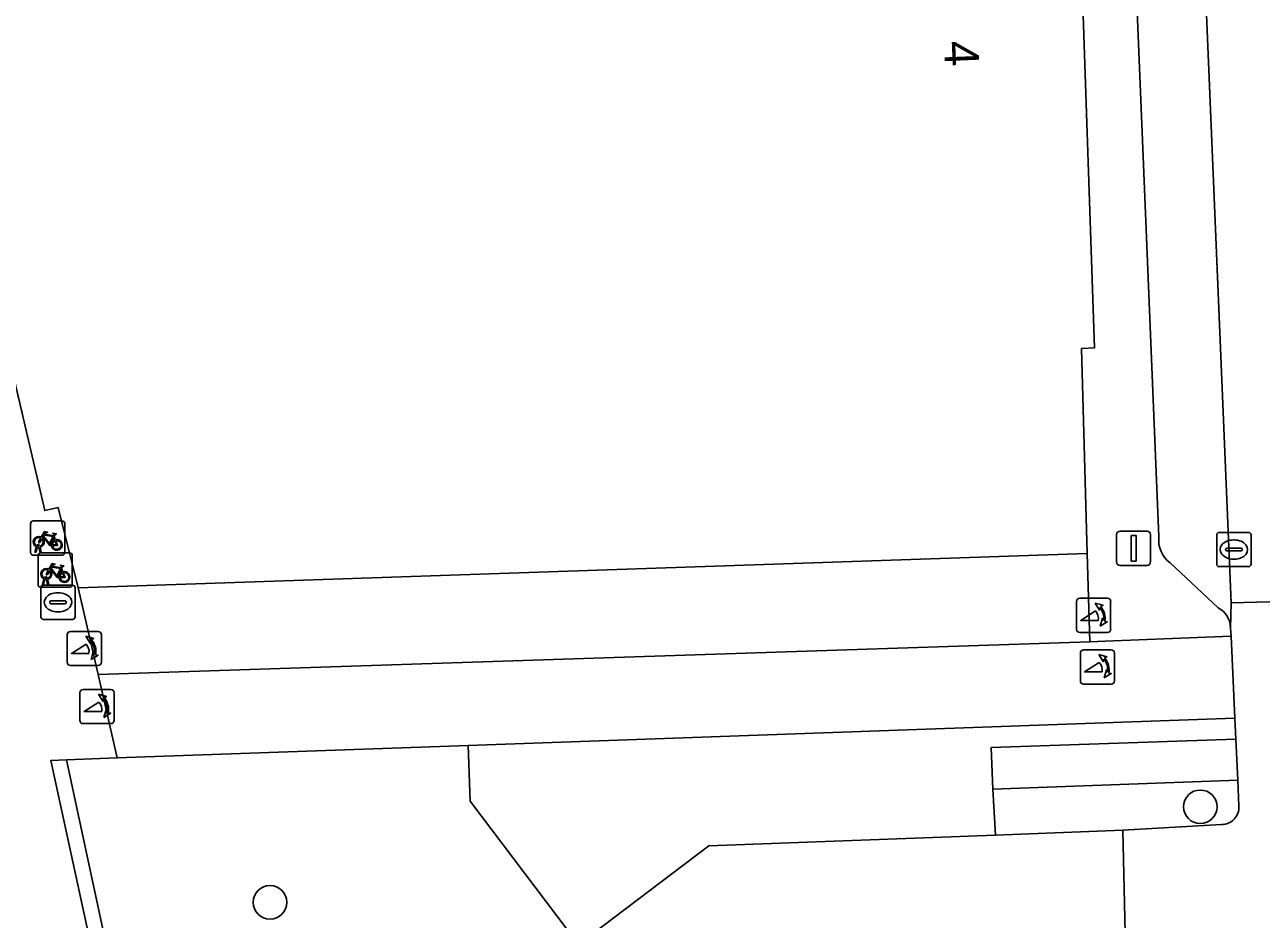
# Model space of a CAD drawing. Extents: x 160554 to 161248, y 385329 to 386506.
# Drawn here: x 160667.22 to 160703.3, y 386225.12 to 386251.22 of the extents above; entities that cross this region are included whole.
import ezdxf

# ---------------------------------------------------------------- set-up
doc = ezdxf.new("R2010")
doc.units = 0
for name, color, linetype in [('IMGEO_Boom', 7, 'Continuous'), ('IMGEO_Fietsenrek', 7, 'Continuous'), ('IMGEO_Groenvoorziening', 7, 'Continuous'), ('IMGEO_Hek', 7, 'Continuous'), ('IMGEO_Kolk', 7, 'Continuous'), ('IMGEO_Lichtmast', 7, 'Continuous'), ('IMGEO_Pand', 7, 'Continuous'), ('IMGEO_Pand_nummerreeks', 7, 'Continuous'), ('IMGEO_Parkeervlak_open', 7, 'Continuous'), ('IMGEO_Poller', 7, 'Continuous'), ('IMGEO_Rijbaan_lokaal_open', 7, 'Continuous'), ('IMGEO_Voetpad_open', 7, 'Continuous')]:
    doc.layers.add(name, color=color, linetype=linetype)

msp = doc.modelspace()

# ---------------------------------------------------------------- linework, layer by layer
at = {"layer": 'IMGEO_Boom'}
for centre in [(160701.517, 386228.404), (160674.379, 386225.617)]:
    msp.add_circle(centre, 0.489, dxfattribs=at)
at = {"layer": 'IMGEO_Fietsenrek'}
for p, q in [((160667.393, 386235.818), (160667.393, 386236.659)), ((160667.393, 386236.659), (160667.393, 386235.818)), ((160667.468, 386236.743), (160668.309, 386236.743)), ((160668.309, 386236.743), (160667.468, 386236.743)), ((160668.393, 386236.668), (160668.393, 386235.827)), ((160668.393, 386235.827), (160668.393, 386236.668)), ((160668.08, 386236.292), (160668.116, 386236.197)), ((160668.318, 386235.743), (160667.477, 386235.743)), ((160667.477, 386235.743), (160668.318, 386235.743)), ((160667.52, 386235.827), (160667.559, 386235.987)), ((160667.554, 386235.827), (160667.52, 386235.827)), ((160667.589, 386235.975), (160667.554, 386235.827)), ((160667.612, 386234.883), (160667.612, 386235.724)), ((160667.612, 386235.724), (160667.612, 386234.883)), ((160667.631, 386235.999), (160667.63, 386236.003)), ((160667.672, 386235.827), (160667.638, 386235.969)), ((160667.662, 386236.01), (160667.663, 386236.003)), ((160667.67, 386235.973), (160667.705, 386235.827)), ((160667.705, 386235.827), (160667.672, 386235.827)), ((160667.687, 386235.808), (160668.528, 386235.808)), ((160668.528, 386235.808), (160667.687, 386235.808)), ((160668.612, 386235.733), (160668.612, 386234.892)), ((160668.612, 386234.892), (160668.612, 386235.733)), ((160668.299, 386235.357), (160668.335, 386235.262)), ((160667.739, 386234.892), (160667.778, 386235.052)), ((160667.808, 386235.04), (160667.773, 386234.892)), ((160667.85, 386235.064), (160667.849, 386235.068)), ((160667.891, 386234.892), (160667.857, 386235.034)), ((160667.881, 386235.075), (160667.882, 386235.068)), ((160667.889, 386235.038), (160667.924, 386234.892)), ((160668.537, 386234.808), (160667.696, 386234.808)), ((160667.696, 386234.808), (160668.537, 386234.808)), ((160667.773, 386234.892), (160667.739, 386234.892)), ((160667.924, 386234.892), (160667.891, 386234.892))]:
    msp.add_line(p, q, dxfattribs=at)
for points in [[(160667.706, 386236.269), (160667.801, 386236.433), (160667.887, 386236.419), (160667.889, 386236.41), (160667.833, 386236.399), (160667.806, 386236.354), (160668.062, 386236.313)], [(160667.727, 386236.217), (160667.675, 386236.127), (160667.635, 386236.102), (160667.636, 386236.149), (160667.691, 386236.243)], [(160668.002, 386236.025), (160667.952, 386236.025), (160667.761, 386236.276), (160667.742, 386236.244)], [(160668.049, 386236.288), (160667.792, 386236.329), (160667.775, 386236.3), (160667.942, 386236.08), (160668.049, 386236.288)], [(160668.097, 386236.19), (160668.067, 386236.267), (160667.958, 386236.049), (160668.001, 386236.049)], [(160668.031, 386236.049), (160668.151, 386236.048), (160668.107, 386236.162)], [(160668.127, 386236.169), (160668.182, 386236.024), (160668.032, 386236.024)], [(160668.062, 386236.313), (160668.087, 386236.362), (160668.081, 386236.366), (160668.058, 386236.37), (160668.046, 386236.377), (160668.045, 386236.38), (160668.047, 386236.385), (160668.142, 386236.37), (160668.144, 386236.36), (160668.134, 386236.347), (160668.122, 386236.341), (160668.108, 386236.347), (160668.08, 386236.292)], [(160667.946, 386235.282), (160667.894, 386235.192), (160667.854, 386235.167), (160667.855, 386235.214), (160667.91, 386235.308)], [(160667.925, 386235.334), (160668.02, 386235.498), (160668.106, 386235.484), (160668.108, 386235.475), (160668.052, 386235.464), (160668.025, 386235.419), (160668.281, 386235.378)], [(160668.221, 386235.09), (160668.171, 386235.09), (160667.98, 386235.341), (160667.961, 386235.309)], [(160668.268, 386235.353), (160668.011, 386235.394), (160667.994, 386235.365), (160668.161, 386235.145), (160668.268, 386235.353)], [(160668.316, 386235.255), (160668.286, 386235.332), (160668.177, 386235.114), (160668.22, 386235.114)], [(160668.281, 386235.378), (160668.306, 386235.427), (160668.3, 386235.431), (160668.277, 386235.435), (160668.265, 386235.442), (160668.264, 386235.445), (160668.266, 386235.45), (160668.361, 386235.435), (160668.363, 386235.425), (160668.353, 386235.412), (160668.341, 386235.406), (160668.327, 386235.412), (160668.299, 386235.357)], [(160668.25, 386235.114), (160668.37, 386235.113), (160668.326, 386235.227)], [(160668.346, 386235.234), (160668.401, 386235.089), (160668.251, 386235.089)]]:
    msp.add_lwpolyline(points, dxfattribs=at)
for centre, radius, start, end in [((160667.471, 386236.665), 0.0779, 92.4484, 184.2845), ((160667.471, 386236.665), 0.0779, 92.4484, 184.2845), ((160668.315, 386236.665), 0.0779, 2.4484, 94.2845), ((160668.315, 386236.665), 0.0779, 2.4484, 94.2845), ((160667.633, 386236.128), 0.159, 62.6766, 242.1369), ((160667.633, 386236.128), 0.129, 63.3192, 238.903), ((160667.613, 386235.999), 0.0499, 12.8025, 158.6934), ((160667.633, 386236.128), 0.129, 283.6043, 43.4302), ((160667.633, 386236.128), 0.159, 283.5766, 46.6042), ((160668.16, 386236.044), 0.159, 113.3408, 178.3217), ((160668.16, 386236.044), 0.159, 187.0065, 105.7708), ((160668.16, 386236.044), 0.129, 113.923, 177.9556), ((160668.16, 386236.044), 0.129, 188.6715, 104.5883), ((160667.471, 386235.821), 0.0779, 182.4484, 274.2845), ((160667.471, 386235.821), 0.0779, 182.4484, 274.2845), ((160667.633, 386236.128), 0.159, 253.9967, 271.7867), ((160667.613, 386235.999), 0.0174, 12.8025, 163.4502), ((160667.633, 386236.128), 0.129, 253.415, 269.0204), ((160667.69, 386235.73), 0.0779, 92.4484, 184.2845), ((160667.69, 386235.73), 0.0779, 92.4484, 184.2845), ((160668.315, 386235.821), 0.0779, 272.4484, 4.2845), ((160668.315, 386235.821), 0.0779, 272.4484, 4.2845), ((160668.534, 386235.73), 0.0779, 2.4484, 94.2845), ((160668.534, 386235.73), 0.0779, 2.4484, 94.2845), ((160667.852, 386235.193), 0.159, 62.6766, 242.1369), ((160667.852, 386235.193), 0.129, 63.3192, 238.903), ((160667.852, 386235.193), 0.159, 283.5766, 46.6042), ((160667.832, 386235.064), 0.0499, 12.8025, 158.6934), ((160667.852, 386235.193), 0.159, 253.9967, 271.7867), ((160667.832, 386235.064), 0.0174, 12.8025, 163.4502), ((160667.852, 386235.193), 0.129, 253.415, 269.0204), ((160667.852, 386235.193), 0.129, 283.6043, 43.4302), ((160668.379, 386235.109), 0.159, 113.3408, 178.3217), ((160668.379, 386235.109), 0.159, 187.0065, 105.7708), ((160668.379, 386235.109), 0.129, 113.923, 177.9556), ((160668.379, 386235.109), 0.129, 188.6715, 104.5883), ((160667.69, 386234.886), 0.0779, 182.4484, 274.2845), ((160667.69, 386234.886), 0.0779, 182.4484, 274.2845), ((160668.534, 386234.886), 0.0779, 272.4484, 4.2845), ((160668.534, 386234.886), 0.0779, 272.4484, 4.2845)]:
    msp.add_arc(centre, radius, start, end, dxfattribs=at)
at = {"layer": 'IMGEO_Groenvoorziening'}
msp.add_lwpolyline([(160681.198, 386222.804), (160683.381, 386224.39), (160680.218, 386228.572), (160680.16, 386230.191), (160669.925, 386229.827), (160668.443, 386229.774), (160682.065, 386166.311), (160689.096, 386160.719), (160688.938, 386165.211), (160684.87, 386165.106)], dxfattribs=at)
msp.add_lwpolyline([(160682.065, 386166.311), (160668.443, 386229.774), (160667.987, 386229.758), (160681.777, 386166.241)], close=True, dxfattribs=at)
at = {"layer": 'IMGEO_Hek'}
msp.add_lwpolyline([(160682.065, 386166.311), (160668.443, 386229.774)], dxfattribs=at)
at = {"layer": 'IMGEO_Kolk'}
for p, q in [((160702.073, 386236.409), (160702.925, 386236.409)), ((160701.998, 386235.483), (160701.998, 386236.335)), ((160702.486, 386236.189), (160702.511, 386236.189)), ((160702.999, 386236.335), (160702.999, 386235.483)), ((160702.257, 386235.903), (160702.257, 386235.915)), ((160702.695, 386235.866), (160702.297, 386235.866)), ((160702.3, 386235.952), (160702.698, 386235.952)), ((160702.741, 386235.915), (160702.741, 386235.903)), ((160702.925, 386235.409), (160702.073, 386235.409)), ((160702.509, 386235.629), (160702.484, 386235.629)), ((160667.694, 386233.944), (160667.694, 386234.796)), ((160667.769, 386234.87), (160668.621, 386234.87)), ((160668.182, 386234.65), (160668.207, 386234.65)), ((160668.695, 386234.796), (160668.695, 386233.944)), ((160667.953, 386234.364), (160667.953, 386234.376)), ((160668.391, 386234.327), (160667.993, 386234.327)), ((160667.996, 386234.413), (160668.394, 386234.413)), ((160668.437, 386234.376), (160668.437, 386234.364)), ((160668.621, 386233.87), (160667.769, 386233.87)), ((160668.205, 386234.09), (160668.18, 386234.09))]:
    msp.add_line(p, q, dxfattribs=at)
for points in [[(160702.073, 386236.409), (160702.925, 386236.409)], [(160701.998, 386235.483), (160701.998, 386236.335)], [(160702.999, 386236.335), (160702.999, 386235.483)], [(160702.925, 386235.409), (160702.073, 386235.409)], [(160667.694, 386233.944), (160667.694, 386234.796)], [(160667.769, 386234.87), (160668.621, 386234.87)], [(160668.695, 386234.796), (160668.695, 386233.944)], [(160668.621, 386233.87), (160667.769, 386233.87)]]:
    msp.add_lwpolyline(points, dxfattribs=at)
for centre, radius, start, end in [((160702.075, 386236.333), 0.0765, 91.552, 178.448), ((160702.075, 386236.333), 0.0765, 91.552, 178.448), ((160702.923, 386236.333), 0.0765, 1.552, 88.448), ((160702.923, 386236.333), 0.0765, 1.552, 88.448), ((160702.297, 386235.912), 0.0403, 85.8775, 175.7526), ((160702.294, 386235.902), 0.0366, 178.938, 274.7102), ((160702.698, 386235.909), 0.043, 264.8664, 352.4533), ((160702.702, 386235.914), 0.0386, 1.7309, 96.639), ((160702.075, 386235.485), 0.0765, 181.552, 268.448), ((160702.075, 386235.485), 0.0765, 181.552, 268.448), ((160702.923, 386235.485), 0.0765, 271.552, 358.448), ((160702.923, 386235.485), 0.0765, 271.552, 358.448), ((160667.771, 386234.794), 0.0765, 91.552, 178.448), ((160667.771, 386234.794), 0.0765, 91.552, 178.448), ((160668.619, 386234.794), 0.0765, 1.552, 88.448), ((160668.619, 386234.794), 0.0765, 1.552, 88.448), ((160667.993, 386234.373), 0.0403, 85.8775, 175.7526), ((160667.99, 386234.363), 0.0366, 178.938, 274.7102), ((160668.394, 386234.37), 0.043, 264.8664, 352.4533), ((160668.398, 386234.375), 0.0386, 1.7309, 96.639), ((160667.771, 386233.946), 0.0765, 181.552, 268.448), ((160667.771, 386233.946), 0.0765, 181.552, 268.448), ((160668.619, 386233.946), 0.0765, 271.552, 358.448), ((160668.619, 386233.946), 0.0765, 271.552, 358.448)]:
    msp.add_arc(centre, radius, start, end, dxfattribs=at)
for centre, major_axis, ratio, start_param, end_param in [((160702.485, 386235.909), (-0.387, 0.002), 0.722429, 4.712389, 7.853982), ((160702.51, 386235.909), (-0.39, 0.002), 0.717154, 1.570796, 4.712389), ((160668.181, 386234.37), (-0.387, 0.002), 0.722429, 4.712389, 7.853982), ((160668.206, 386234.37), (-0.39, 0.002), 0.717154, 1.570796, 4.712389)]:
    msp.add_ellipse(centre, major_axis=major_axis, ratio=ratio, start_param=start_param, end_param=end_param, dxfattribs=at)
at = {"layer": 'IMGEO_Lichtmast'}
for p, q in [((160699.177, 386236.447), (160699.967, 386236.447)), ((160699.967, 386236.447), (160699.177, 386236.447)), ((160699.077, 386235.547), (160699.077, 386236.347)), ((160699.077, 386236.347), (160699.077, 386235.547)), ((160700.067, 386236.347), (160700.067, 386235.547)), ((160700.067, 386235.547), (160700.067, 386236.347)), ((160699.967, 386235.447), (160699.177, 386235.447)), ((160699.177, 386235.447), (160699.967, 386235.447))]:
    msp.add_line(p, q, dxfattribs=at)
msp.add_lwpolyline([(160699.497, 386236.322), (160699.647, 386236.322), (160699.647, 386235.572), (160699.497, 386235.572), (160699.497, 386236.322)], dxfattribs=at)
for centre, start, end in [((160699.177, 386236.347), 90, 180), ((160699.177, 386236.347), 90, 180), ((160699.967, 386236.347), 0, 90), ((160699.967, 386236.347), 360, 90), ((160699.177, 386235.547), 180, 270), ((160699.177, 386235.547), 180, 270), ((160699.967, 386235.547), 270, 0), ((160699.967, 386235.547), 270, 0)]:
    msp.add_arc(centre, 0.1, start, end, dxfattribs=at)
at = {"layer": 'IMGEO_Pand'}
msp.add_lwpolyline([(160668.778, 386234.788), (160698.222, 386235.793), (160698.053, 386241.773), (160698.434, 386241.796), (160697.62, 386265.469), (160661.46, 386264.242), (160667.809, 386237.045), (160668.198, 386237.136)], close=True, dxfattribs=at)
at = {"layer": 'IMGEO_Parkeervlak_open'}
for points in [[(160702.399, 386233.612), (160702.422, 386234.357), (160700.971, 386268.926)], [(160699.092, 386265.786), (160700.31, 386236.275)], [(160700.638, 386235.519), (160702.041, 386234.209)]]:
    msp.add_lwpolyline(points, dxfattribs=at)
msp.add_lwpolyline([(160680.218, 386228.572), (160683.381, 386224.39), (160687.182, 386227.263), (160695.548, 386227.58), (160695.47, 386228.914), (160695.421, 386230.131), (160702.556, 386230.374), (160702.528, 386230.988), (160680.16, 386230.191)], close=True, dxfattribs=at)
for centre, radius, start, end in [((160701.13, 386236.182), 0.826, 173.5162, 233.3922), ((160701.732, 386233.618), 0.667, 359.4956, 62.4037)]:
    msp.add_arc(centre, radius, start, end, dxfattribs=at)
at = {"layer": 'IMGEO_Poller'}
for p, q in [((160697.907, 386234.392), (160697.907, 386233.585)), ((160697.907, 386234.392), (160697.907, 386233.585)), ((160698.809, 386234.487), (160698.001, 386234.487)), ((160698.809, 386234.487), (160698.001, 386234.487)), ((160698.903, 386233.585), (160698.903, 386234.392)), ((160698.903, 386233.585), (160698.903, 386234.392)), ((160669.365, 386233.52), (160668.557, 386233.52)), ((160669.365, 386233.52), (160668.557, 386233.52)), ((160668.463, 386233.425), (160668.463, 386232.618)), ((160668.463, 386233.425), (160668.463, 386232.618)), ((160669.459, 386232.618), (160669.459, 386233.425)), ((160669.459, 386232.618), (160669.459, 386233.425)), ((160698.001, 386233.49), (160698.809, 386233.49)), ((160698.001, 386233.49), (160698.809, 386233.49)), ((160698.02, 386232.887), (160698.02, 386232.08)), ((160698.02, 386232.887), (160698.02, 386232.08)), ((160698.922, 386232.982), (160698.114, 386232.982)), ((160698.922, 386232.982), (160698.114, 386232.982)), ((160699.016, 386232.08), (160699.016, 386232.887)), ((160699.016, 386232.08), (160699.016, 386232.887)), ((160668.557, 386232.523), (160669.365, 386232.523)), ((160668.557, 386232.523), (160669.365, 386232.523)), ((160668.835, 386231.731), (160668.835, 386230.924)), ((160668.835, 386231.731), (160668.835, 386230.924)), ((160669.737, 386231.826), (160668.929, 386231.826)), ((160669.737, 386231.826), (160668.929, 386231.826)), ((160669.831, 386230.924), (160669.831, 386231.731)), ((160669.831, 386230.924), (160669.831, 386231.731)), ((160698.114, 386231.985), (160698.922, 386231.985)), ((160698.114, 386231.985), (160698.922, 386231.985)), ((160668.929, 386230.829), (160669.737, 386230.829)), ((160668.929, 386230.829), (160669.737, 386230.829))]:
    msp.add_line(p, q, dxfattribs=at)
for points in [[(160698.586, 386234.216), (160698.574, 386234.143), (160698.449, 386234.348)], [(160698.449, 386234.348), (160698.68, 386234.282), (160698.609, 386234.25)], [(160698.542, 386233.843), (160698.029, 386233.843), (160698.459, 386234.118)], [(160698.602, 386233.671), (160698.668, 386233.902), (160698.698, 386233.834)], [(160698.734, 386233.807), (160698.806, 386233.796), (160698.602, 386233.671)], [(160669.098, 386232.876), (160668.585, 386232.876), (160669.015, 386233.151)], [(160669.142, 386233.249), (160669.13, 386233.176), (160669.005, 386233.381)], [(160669.005, 386233.381), (160669.236, 386233.315), (160669.165, 386233.283)], [(160669.158, 386232.704), (160669.224, 386232.935), (160669.254, 386232.867)], [(160669.29, 386232.84), (160669.362, 386232.829), (160669.158, 386232.704)], [(160698.699, 386232.711), (160698.687, 386232.638), (160698.562, 386232.843)], [(160698.562, 386232.843), (160698.793, 386232.777), (160698.722, 386232.745)], [(160698.655, 386232.338), (160698.142, 386232.338), (160698.572, 386232.613)], [(160698.715, 386232.166), (160698.781, 386232.397), (160698.811, 386232.329)], [(160698.847, 386232.302), (160698.919, 386232.291), (160698.715, 386232.166)], [(160669.47, 386231.182), (160668.957, 386231.182), (160669.387, 386231.457)], [(160669.514, 386231.555), (160669.502, 386231.482), (160669.377, 386231.687)], [(160669.377, 386231.687), (160669.608, 386231.621), (160669.537, 386231.589)], [(160669.53, 386231.01), (160669.596, 386231.241), (160669.626, 386231.173)], [(160669.662, 386231.146), (160669.734, 386231.135), (160669.53, 386231.01)]]:
    msp.add_lwpolyline(points, dxfattribs=at)
for centre, radius, start, end in [((160698.001, 386234.392), 0.0946, 90, 180), ((160698.001, 386234.392), 0.0946, 90, 180), ((160698.228, 386233.903), 0.516, 349.3569, 42.2912), ((160698.809, 386234.392), 0.0946, 0, 90), ((160698.809, 386234.392), 0.0946, 0, 90), ((160698.214, 386233.893), 0.332, 351.3247, 42.4854), ((160698.228, 386233.903), 0.476, 351.7527, 41.1691), ((160668.557, 386233.425), 0.0946, 90, 180), ((160668.557, 386233.425), 0.0946, 90, 180), ((160669.365, 386233.425), 0.0946, 0, 90), ((160669.365, 386233.425), 0.0946, 0, 90), ((160698.001, 386233.585), 0.0946, 180, 270), ((160698.001, 386233.585), 0.0946, 180, 270), ((160698.809, 386233.585), 0.0946, 270, 0), ((160698.809, 386233.585), 0.0946, 270, 0), ((160668.77, 386232.926), 0.332, 351.3247, 42.4854), ((160668.784, 386232.936), 0.476, 351.7527, 41.1691), ((160668.784, 386232.936), 0.516, 349.3569, 42.2912), ((160698.114, 386232.887), 0.0946, 90, 180), ((160698.114, 386232.887), 0.0946, 90, 180), ((160698.922, 386232.887), 0.0946, 0, 90), ((160698.922, 386232.887), 0.0946, 0, 90), ((160668.557, 386232.618), 0.0946, 180, 270), ((160668.557, 386232.618), 0.0946, 180, 270), ((160669.365, 386232.618), 0.0946, 270, 0), ((160669.365, 386232.618), 0.0946, 270, 0), ((160698.327, 386232.388), 0.332, 351.3247, 42.4854), ((160698.341, 386232.398), 0.476, 351.7527, 41.1691), ((160698.341, 386232.398), 0.516, 349.3569, 42.2912), ((160698.114, 386232.08), 0.0946, 180, 270), ((160698.114, 386232.08), 0.0946, 180, 270), ((160698.922, 386232.08), 0.0946, 270, 0), ((160698.922, 386232.08), 0.0946, 270, 0), ((160668.929, 386231.731), 0.0946, 90, 180), ((160668.929, 386231.731), 0.0946, 90, 180), ((160669.737, 386231.731), 0.0946, 0, 90), ((160669.737, 386231.731), 0.0946, 0, 90), ((160669.142, 386231.232), 0.332, 351.3247, 42.4854), ((160669.156, 386231.242), 0.476, 351.7527, 41.1691), ((160669.156, 386231.242), 0.516, 349.3569, 42.2912), ((160668.929, 386230.924), 0.0946, 180, 270), ((160668.929, 386230.924), 0.0946, 180, 270), ((160669.737, 386230.924), 0.0946, 270, 0), ((160669.737, 386230.924), 0.0946, 270, 0)]:
    msp.add_arc(centre, radius, start, end, dxfattribs=at)
at = {"layer": 'IMGEO_Rijbaan_lokaal_open'}
for points in [[(160700.856, 386271.965), (160700.971, 386268.926), (160702.422, 386234.357), (160709.46, 386234.539), (160709.406, 386235.637), (160709.4, 386235.748), (160707.567, 386284.816), (160705.993, 386323.873)], [(160709.727, 386229.046), (160709.46, 386234.539), (160702.422, 386234.357), (160702.399, 386233.612), (160702.419, 386233.385), (160702.528, 386230.988), (160702.556, 386230.374), (160702.611, 386229.176), (160702.645, 386228.418)], [(160702.136, 386227.886), (160699.255, 386227.721), (160699.322, 386224.719), (160699.828, 386224.736)], [(160693.795, 386224.415), (160699.322, 386224.719), (160699.255, 386227.721), (160695.548, 386227.58), (160687.182, 386227.263), (160683.381, 386224.39), (160681.198, 386222.804)]]:
    msp.add_lwpolyline(points, dxfattribs=at)
msp.add_arc((160702.136, 386228.395), 0.509, 269.9765, 2.5549, dxfattribs=at)
at = {"layer": 'IMGEO_Voetpad_open'}
for points in [[(160667.987, 386229.758), (160668.443, 386229.774), (160669.925, 386229.827), (160669.362, 386232.263), (160668.778, 386234.788), (160668.198, 386237.136), (160667.809, 386237.045), (160661.46, 386264.242), (160657.871, 386279.519), (160655.03, 386291.611), (160654.277, 386292.516), (160650.661, 386309.047)], [(160647.574, 386308.43), (160680.724, 386156.257), (160681.391, 386153.241), (160684.409, 386154.243), (160684.136, 386155.374), (160683.212, 386159.631), (160681.777, 386166.241), (160667.987, 386229.758)], [(160699.845, 386272.865), (160697.362, 386272.799), (160697.62, 386265.469), (160698.434, 386241.796), (160698.053, 386241.773), (160698.222, 386235.793), (160698.294, 386233.22), (160698.743, 386233.238), (160702.419, 386233.385), (160702.399, 386233.612)], [(160700.31, 386236.275), (160699.092, 386265.786)], [(160702.041, 386234.209), (160700.638, 386235.519)], [(160702.645, 386228.418), (160702.611, 386229.176), (160695.47, 386228.914), (160695.548, 386227.58), (160699.255, 386227.721), (160702.136, 386227.886)]]:
    msp.add_lwpolyline(points, dxfattribs=at)
for points in [[(160668.778, 386234.788), (160669.362, 386232.263), (160698.294, 386233.22), (160698.222, 386235.793)], [(160702.419, 386233.385), (160698.743, 386233.238), (160698.294, 386233.22), (160669.362, 386232.263), (160669.925, 386229.827), (160680.16, 386230.191), (160702.528, 386230.988)], [(160702.556, 386230.374), (160695.421, 386230.131), (160695.47, 386228.914), (160702.611, 386229.176)]]:
    msp.add_lwpolyline(points, close=True, dxfattribs=at)
for centre, radius, start, end in [((160701.13, 386236.182), 0.826, 173.5162, 233.3922), ((160701.732, 386233.618), 0.667, 359.4956, 62.4037), ((160702.136, 386228.395), 0.509, 269.9765, 2.5549)]:
    msp.add_arc(centre, radius, start, end, dxfattribs=at)

# ---------------------------------------------------------------- texts
at = {"layer": 'IMGEO_Pand_nummerreeks'}
msp.add_text('4', height=1, rotation=272.4103, dxfattribs=at).set_placement((160694.04, 386250.731))

doc.saveas('drawing.dxf')
